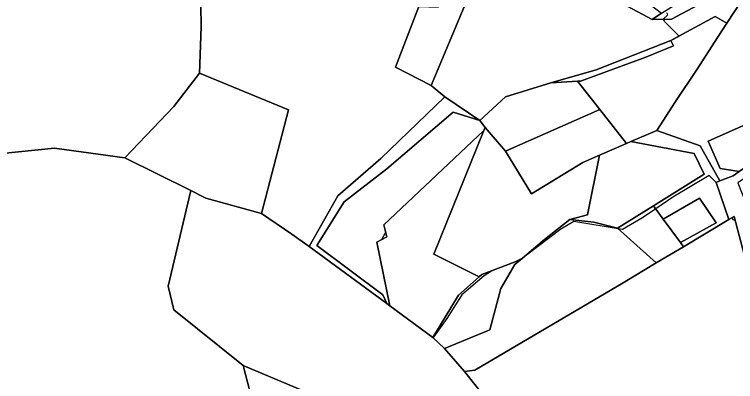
# Model space of a CAD drawing. Extents: x -477304 to -465429, y -1159113 to -1149210.
# Drawn here: x -473974.9 to -473482.7, y -1152741 to -1152490.1 of the extents above; entities that cross this region are included whole.
import ezdxf

# ---------------------------------------------------------------- set-up
doc = ezdxf.new("R2010")
doc.units = 0
for name, color, linetype in [('BPEJ_s', 7, 'Continuous'), ('orna_s', 7, 'Continuous'), ('PUPFL_s', 7, 'Continuous'), ('trav_porost_s', 7, 'Continuous')]:
    doc.layers.add(name, color=color, linetype=linetype)

msp = doc.modelspace()

# ---------------------------------------------------------------- linework, layer by layer
at = {"layer": 'BPEJ_s'}
for points in [[(-473476.76, -1152654.28), (-473483.04, -1152630.77), (-473484.1, -1152630.77), (-473485.03, -1152629.07), (-473487.28, -1152630.36), (-473495.81, -1152604.92), (-473500.71, -1152600.13), (-473525.38, -1152615.02), (-473537.17, -1152622.96), (-473546.24, -1152629.07), (-473559.85, -1152637.15), (-473561.1, -1152636.94), (-473562.76, -1152636.67), (-473593.03, -1152631.59), (-473601.98, -1152636.94), (-473626.24, -1152655.24), (-473626.71, -1152655.45), (-473628.16, -1152656.67), (-473633.13, -1152659.17), (-473644.56, -1152663.55), (-473649.22, -1152665.67), (-473654.33, -1152668.86), (-473669.43, -1152681.84), (-473679.65, -1152698.01), (-473688.84, -1152710.78), (-473689.05, -1152710.63), (-473689.18, -1152710.85), (-473718.59, -1152689.27), (-473727.46, -1152645.85), (-473724.12, -1152643.95), (-473722.46, -1152640.86), (-473721.48, -1152639.04), (-473722.67, -1152633.9), (-473654.38, -1152569.35), (-473653.5, -1152567.35), (-473657.15, -1152562.69), (-473639.72, -1152546.36), (-473608.7, -1152536.8), (-473577.88, -1152528.04), (-473526.75, -1152508.03), (-473521.12, -1152504.92), (-473531.13, -1152495.02), (-473531.93, -1152493.42), (-473531.98, -1152493.31), (-473529, -1152490.33), (-473529.64, -1152489.06)], [(-473562.76, -1152636.67), (-473593.03, -1152631.59), (-473601.98, -1152636.94), (-473626.24, -1152655.24), (-473626.71, -1152655.45), (-473628.16, -1152656.67), (-473633.13, -1152659.17), (-473644.56, -1152663.55), (-473649.22, -1152665.67), (-473654.33, -1152668.86), (-473669.43, -1152681.84), (-473679.65, -1152698.01), (-473688.84, -1152710.78), (-473689.05, -1152710.63), (-473689.18, -1152710.85), (-473718.59, -1152689.27), (-473727.46, -1152645.85), (-473724.12, -1152643.95), (-473722.46, -1152640.86), (-473721.48, -1152639.04), (-473722.67, -1152633.9), (-473654.38, -1152569.35), (-473653.5, -1152567.35), (-473657.15, -1152562.69), (-473639.72, -1152546.36), (-473608.7, -1152536.8), (-473577.88, -1152528.04), (-473526.75, -1152508.03), (-473521.12, -1152504.92), (-473531.13, -1152495.02), (-473531.93, -1152493.42), (-473531.98, -1152493.31), (-473529, -1152490.33), (-473529.64, -1152489.06)], [(-473476.76, -1152654.28), (-473483.04, -1152630.77), (-473484.1, -1152630.77), (-473485.03, -1152629.07), (-473487.28, -1152630.36), (-473495.81, -1152604.92), (-473500.71, -1152600.13), (-473525.38, -1152615.02), (-473537.17, -1152622.96), (-473546.24, -1152629.07), (-473559.85, -1152637.15), (-473561.1, -1152636.94), (-473562.76, -1152636.67)]]:
    msp.add_lwpolyline(points, dxfattribs=at)
at = {"layer": 'orna_s'}
for points in [[(-473557.08, -1152578.27), (-473575.65, -1152586.25), (-473586.89, -1152591.35), (-473622, -1152612.61), (-473639.6, -1152583.63), (-473575.28, -1152554.99)], [(-473653.5, -1152567.35), (-473639.6, -1152583.63), (-473622, -1152612.61), (-473586.89, -1152591.35), (-473575.65, -1152586.25), (-473583.77, -1152627.02), (-473595.83, -1152630.2), (-473613.01, -1152643.95), (-473628.16, -1152656.67), (-473633.13, -1152659.17), (-473655.85, -1152667.88), (-473657.56, -1152669.38), (-473688.52, -1152653.92), (-473654.38, -1152569.35)]]:
    msp.add_lwpolyline(points, close=True, dxfattribs=at)
at = {"layer": 'PUPFL_s'}
for points in [[(-473976.41, -1152455.16), (-473963.16, -1152456.4), (-473950.87, -1152450.23), (-473942.3, -1152439.47), (-473932.86, -1152416.1), (-473922.66, -1152400.41), (-473923.2, -1152425.74), (-473915.07, -1152427.65), (-473868.55, -1152413.19), (-473848.47, -1152425.35), (-473847.32, -1152498.6), (-473848.48, -1152530.32), (-473866.04, -1152553.01), (-473899.54, -1152588.03), (-473947.6, -1152581.42), (-473996.94, -1152586.42)], [(-473698.77, -1152484.6), (-473714.84, -1152526.18), (-473690.41, -1152538.66), (-473681.05, -1152546.32), (-473724.67, -1152588.61), (-473754.16, -1152614.17), (-473773.81, -1152648.75), (-473785.42, -1152640.23), (-473806.25, -1152626.1), (-473787.84, -1152555.42), (-473848.48, -1152530.32), (-473847.32, -1152498.6), (-473848.47, -1152425.35)], [(-474056.1, -1152742.95), (-474111, -1152688.5), (-474125.19, -1152680.91), (-474134.01, -1152679.42), (-474132.08, -1152671.04), (-474121.96, -1152675.55), (-474109.42, -1152682.96), (-474088.85, -1152698.92), (-474069.24, -1152704.07), (-474047.54, -1152708.26), (-474022.95, -1152710.68), (-474015.5, -1152682.01), (-474006.95, -1152649.13), (-473996.94, -1152586.42), (-473947.6, -1152581.42), (-473899.54, -1152588.03), (-473854.44, -1152610.53), (-473869.86, -1152675.74), (-473866.02, -1152692.05), (-473818.76, -1152730.12), (-473803.74, -1152787.82)], [(-473628.1, -1152783.99), (-473667.69, -1152734.2), (-473660.52, -1152733.12), (-473559.38, -1152673.57), (-473536.96, -1152659.97), (-473518.27, -1152648.83), (-473487.28, -1152630.36), (-473483.7, -1152628.31), (-473476.76, -1152654.28), (-473475.48, -1152656.66), (-473451.7, -1152691.05), (-473432.74, -1152688.04), (-473409.05, -1152679.91), (-473400.6, -1152697.63), (-473389.37, -1152710.56), (-473381.88, -1152721.04), (-473372.17, -1152745.88)], [(-473803.74, -1152787.82), (-473818.76, -1152730.12), (-473605.28, -1152819.93)]]:
    msp.add_lwpolyline(points, dxfattribs=at)
for points in [[(-473477.82, -1152479.16), (-473488.62, -1152496.01), (-473496.71, -1152491.44), (-473526.75, -1152508.03), (-473577.88, -1152528.04), (-473608.7, -1152536.8), (-473639.72, -1152546.36), (-473657.15, -1152562.69), (-473681.05, -1152546.32), (-473690.41, -1152538.66), (-473666.8, -1152482.18), (-473645.55, -1152432.53), (-473642.96, -1152426.05), (-473632.42, -1152441.84), (-473582.32, -1152475.35), (-473580.03, -1152471.76), (-473539.64, -1152493.49), (-473526.5, -1152493.37), (-473501.1, -1152479.64), (-473487.28, -1152477.33), (-473484.15, -1152473.88), (-473474.14, -1152463.69), (-473470.62, -1152465.48), (-473476.61, -1152476.87)], [(-473533.17, -1152489.13), (-473539.64, -1152493.49), (-473580.03, -1152471.76), (-473582.32, -1152475.35), (-473632.42, -1152441.84), (-473626.24, -1152437.07), (-473611.11, -1152429.06)], [(-473487.28, -1152477.33), (-473501.1, -1152479.64), (-473526.5, -1152493.37), (-473539.64, -1152493.49), (-473533.17, -1152489.13), (-473510.37, -1152474.94), (-473518.91, -1152468.08), (-473511.35, -1152458.77), (-473502.22, -1152461.45), (-473498.1, -1152469.58), (-473484.15, -1152473.88)], [(-473695.82, -1152472.05), (-473666.8, -1152482.18), (-473690.41, -1152538.66), (-473714.84, -1152526.18), (-473698.77, -1152484.6), (-473685.4, -1152485.13), (-473696.29, -1152474.23)], [(-473523.57, -1152549.64), (-473508.92, -1152527.53), (-473496.98, -1152509.02), (-473488.62, -1152496.01), (-473477.82, -1152479.16), (-473476.61, -1152476.87), (-473458.86, -1152487.58), (-473448.18, -1152501.18), (-473454.47, -1152513.64), (-473457.6, -1152534.31), (-473459.37, -1152558.07), (-473501.27, -1152576.63), (-473493.27, -1152595.32), (-473480.12, -1152597.44), (-473484.32, -1152600.33), (-473493.49, -1152603.72), (-473506.75, -1152579.86), (-473536.45, -1152569.37)], [(-473848.48, -1152530.32), (-473787.84, -1152555.42), (-473806.25, -1152626.1), (-473844.11, -1152615.69), (-473854.44, -1152610.53), (-473899.54, -1152588.03), (-473866.04, -1152553.01)], [(-473749.8, -1152618.17), (-473768.52, -1152648.09), (-473723.43, -1152681.72), (-473720.65, -1152687.75), (-473773.81, -1152648.75), (-473754.16, -1152614.17), (-473724.67, -1152588.61), (-473681.05, -1152546.32), (-473657.15, -1152562.69), (-473675.34, -1152556.92), (-473720.72, -1152595.67)], [(-473768.52, -1152648.09), (-473749.8, -1152618.17), (-473720.72, -1152595.67), (-473675.34, -1152556.92), (-473657.15, -1152562.69), (-473653.5, -1152567.35), (-473654.38, -1152569.35), (-473722.67, -1152633.9), (-473720.78, -1152642.06), (-473727.46, -1152645.85), (-473718.59, -1152689.27), (-473720.65, -1152687.75), (-473723.43, -1152681.72)], [(-473452.54, -1152577.58), (-473455.84, -1152580.71), (-473480.12, -1152597.44), (-473493.27, -1152595.32), (-473501.27, -1152576.63), (-473459.37, -1152558.07)], [(-473495.84, -1152632.44), (-473507.25, -1152615.71), (-473532.01, -1152630.02), (-473538.73, -1152620.82), (-473504.01, -1152599.17), (-473510.94, -1152585.07), (-473554.27, -1152577.06), (-473536.45, -1152569.37), (-473506.75, -1152579.86), (-473493.49, -1152603.72), (-473495.81, -1152604.92), (-473487.28, -1152630.36), (-473518.27, -1152648.83), (-473520.34, -1152645.99)], [(-473869.86, -1152675.74), (-473854.44, -1152610.53), (-473844.11, -1152615.69), (-473806.25, -1152626.1), (-473785.42, -1152640.23), (-473773.81, -1152648.75), (-473720.65, -1152687.75), (-473718.59, -1152689.27), (-473689.18, -1152710.85), (-473681.31, -1152718.42), (-473667.69, -1152734.2), (-473628.1, -1152783.99), (-473605.28, -1152819.93), (-473818.76, -1152730.12), (-473866.02, -1152692.05)], [(-473507.25, -1152615.71), (-473495.84, -1152632.44), (-473520.34, -1152645.99), (-473532.01, -1152630.02)], [(-473563.32, -1152636.16), (-473538.73, -1152620.82), (-473532.01, -1152630.02), (-473520.34, -1152645.99), (-473518.27, -1152648.83), (-473536.96, -1152659.97)], [(-473681.31, -1152718.42), (-473650.33, -1152705.65), (-473642.78, -1152677.38), (-473633.39, -1152661.06), (-473628.16, -1152656.67), (-473613.01, -1152643.95), (-473595.83, -1152630.2), (-473579.5, -1152632.07), (-473563.32, -1152636.16), (-473536.96, -1152659.97), (-473559.38, -1152673.57), (-473660.52, -1152733.12), (-473667.69, -1152734.2)], [(-473689.18, -1152710.85), (-473671.8, -1152681.9), (-473657.56, -1152669.38), (-473655.85, -1152667.88), (-473633.13, -1152659.17), (-473628.16, -1152656.67), (-473633.39, -1152661.06), (-473642.78, -1152677.38), (-473650.33, -1152705.65), (-473681.31, -1152718.42)]]:
    msp.add_lwpolyline(points, close=True, dxfattribs=at)
at = {"layer": 'trav_porost_s'}
for points in [[(-473523.57, -1152549.64), (-473536.45, -1152569.37), (-473554.27, -1152577.06), (-473557.08, -1152578.27), (-473575.28, -1152554.99), (-473590.53, -1152535.79), (-473588.62, -1152535.68), (-473543.87, -1152519.28), (-473525.01, -1152511.56), (-473526.75, -1152508.03), (-473496.71, -1152491.44), (-473488.62, -1152496.01), (-473496.98, -1152509.02), (-473508.92, -1152527.53)], [(-473590.53, -1152535.79), (-473608.7, -1152536.8), (-473577.88, -1152528.04), (-473526.75, -1152508.03), (-473525.01, -1152511.56), (-473543.87, -1152519.28), (-473588.62, -1152535.68)], [(-473657.15, -1152562.69), (-473639.72, -1152546.36), (-473608.7, -1152536.8), (-473590.53, -1152535.79), (-473575.28, -1152554.99), (-473639.6, -1152583.63), (-473653.5, -1152567.35)], [(-473657.56, -1152669.38), (-473671.8, -1152681.9), (-473689.18, -1152710.85), (-473718.59, -1152689.27), (-473727.46, -1152645.85), (-473720.78, -1152642.06), (-473722.67, -1152633.9), (-473654.38, -1152569.35), (-473688.52, -1152653.92)], [(-473554.27, -1152577.06), (-473510.94, -1152585.07), (-473504.01, -1152599.17), (-473538.73, -1152620.82), (-473563.32, -1152636.16), (-473579.5, -1152632.07), (-473595.83, -1152630.2), (-473583.77, -1152627.02), (-473575.65, -1152586.25), (-473557.08, -1152578.27)], [(-473481.04, -1152605.16), (-473471.84, -1152628.92), (-473471.39, -1152643.69), (-473470.25, -1152652.44), (-473476.76, -1152654.28), (-473483.7, -1152628.31), (-473487.28, -1152630.36), (-473495.81, -1152604.92), (-473493.49, -1152603.72), (-473484.32, -1152600.33), (-473480.12, -1152597.44), (-473455.84, -1152580.71), (-473452.54, -1152577.58), (-473448.54, -1152583.26)]]:
    msp.add_lwpolyline(points, close=True, dxfattribs=at)

doc.saveas('drawing.dxf')
